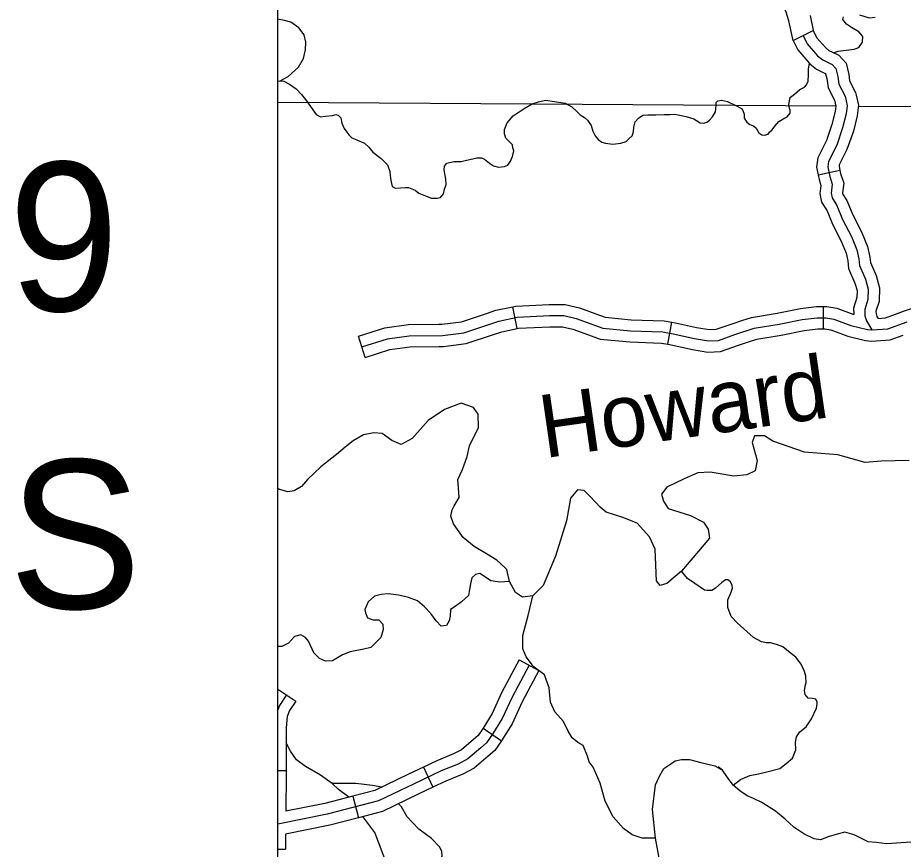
# Model space of a CAD drawing. Extents: x 8749 to 11879, y 13275 to 15339.
# Drawn here: x 9643.1 to 9762.1, y 14095.3 to 14207.1 of the extents above; entities that cross this region are included whole.
import ezdxf

# ---------------------------------------------------------------- set-up
doc = ezdxf.new("R2010")
doc.units = 0
for name, color, linetype in [('Level 32', 7, 'Continuous'), ('Level 35', 7, 'Continuous'), ('Level 45', 7, 'Continuous'), ('Level 46', 7, 'Continuous'), ('Level 5', 7, 'Continuous'), ('R_Draft', 7, 'Continuous')]:
    doc.layers.add(name, color=color, linetype=linetype)

msp = doc.modelspace()

# ---------------------------------------------------------------- linework, layer by layer
at = {"layer": 'Level 32'}
for p, q in [((9710.52, 14120.79), (9713.17, 14119.37)), ((9678.09, 14116.86), (9680.5, 14115.25)), ((9705.68, 14111.62), (9708.14, 14109.9)), ((9678.09, 14105.89), (9679.21, 14105.89)), ((9697.64, 14106.37), (9698.93, 14103.66)), ((9688.18, 14102.47), (9688.94, 14099.56)), ((9678.09, 14095.33), (9679.1, 14095.32))]:
    msp.add_line(p, q, dxfattribs=at)
for points in [[(9748.67, 14204.7), (9749.22, 14203.61)], [(9749.22, 14203.61), (9750.61, 14202), (9751.3, 14201.45), (9751.93, 14201.12), (9752.55, 14200.83), (9753.06, 14200.28), (9753.32, 14199.21), (9753.46, 14198.15), (9754.3, 14196.54), (9754.6, 14195.3), (9754.45, 14194.2), (9753.97, 14192.3), (9753.17, 14189.99), (9752.07, 14187.79), (9751.96, 14187.06), (9752.25, 14185.74), (9752.58, 14184.71), (9752.44, 14183.5), (9752.55, 14182.88), (9753.21, 14181.86), (9753.97, 14179.99), (9755.14, 14177.68), (9755.87, 14175.89), (9756.13, 14174.68), (9756.24, 14173.8), (9757.04, 14171.94), (9757.41, 14170.62), (9757.37, 14169.23), (9756.94, 14167.87), (9756.97, 14167.03), (9757.19, 14166.34), (9757.91, 14165.13)], [(9710.52, 14120.79), (9708.2, 14116.46), (9706.9, 14113.59), (9705.68, 14111.62), (9705.68, 14111.62)], [(9711.85, 14120.08), (9709.55, 14115.79), (9708.23, 14112.88), (9706.94, 14110.79), (9706.11, 14109.62), (9705.36, 14108.97), (9703.62, 14107.46), (9702.31, 14106.77), (9700.05, 14105.85), (9696.29, 14104.07), (9691.63, 14101.82), (9684.73, 14100.02), (9678.09, 14098.68)], [(9713.17, 14119.37), (9710.89, 14115.13), (9709.56, 14112.18), (9708.19, 14109.97), (9708.14, 14109.9)], [(9680.5, 14115.25), (9679.64, 14113.97), (9679.34, 14113.15), (9679.21, 14111.63), (9679.21, 14105.89)], [(9705.68, 14111.62), (9704.99, 14110.63), (9704.38, 14110.1), (9702.77, 14108.71), (9701.67, 14108.13), (9699.45, 14107.23), (9697.64, 14106.37)], [(9708.14, 14109.9), (9707.23, 14108.6), (9706.34, 14107.83), (9704.48, 14106.22), (9702.94, 14105.41), (9700.65, 14104.48), (9698.93, 14103.66)], [(9679.21, 14105.89), (9679.21, 14105.46), (9679.15, 14100.43)], [(9697.64, 14106.37), (9695.64, 14105.43), (9691.11, 14103.23), (9688.18, 14102.47)], [(9698.93, 14103.66), (9696.94, 14102.72), (9692.15, 14100.4), (9688.94, 14099.56)], [(9688.18, 14102.47), (9684.4, 14101.48), (9679.15, 14100.43)], [(9688.94, 14099.56), (9685.07, 14098.55), (9679.12, 14097.36)], [(9679.12, 14097.36), (9679.1, 14095.32)]]:
    msp.add_lwpolyline(points, dxfattribs=at)
at = {"layer": 'Level 35'}
for points in [[(9753.39, 14202.61), (9755.53, 14202.87), (9756.16, 14203.11), (9756.65, 14203.81), (9756.68, 14204.58), (9756.16, 14205.21), (9755.18, 14205.77), (9754.48, 14206.25), (9754, 14206.88), (9754.1, 14207.23)], [(9756.23, 14207.47), (9757.55, 14207.09), (9758.32, 14207.16)], [(9678.39, 14198.6), (9679.47, 14199.18), (9680.87, 14200.45), (9681.52, 14201.61), (9681.82, 14202.78), (9681.84, 14203.8), (9681.62, 14204.8), (9680.91, 14205.76), (9679.85, 14206.49), (9678.99, 14206.71), (9678.28, 14206.85), (9678.09, 14206.93)], [(9752.75, 14202.39), (9753.39, 14202.61)], [(9745.4, 14193.15), (9746.07, 14193.54), (9746.51, 14193.8), (9746.93, 14194.28), (9746.93, 14194.67), (9746.83, 14194.95), (9746.75, 14195.43), (9746.81, 14195.95), (9746.93, 14196.37), (9746.97, 14196.41), (9747.49, 14196.83), (9748.24, 14197.45), (9748.86, 14197.78), (9749.1, 14198.06), (9749.32, 14198.56), (9749.38, 14199.44), (9749.4, 14200.24), (9749.54, 14200.94)], [(9678.09, 14198.57), (9678.39, 14198.6), (9678.87, 14198.56), (9679.65, 14198.18), (9680.55, 14197.53), (9681.28, 14196.79), (9681.82, 14196.09), (9682.46, 14195.17)], [(9682.46, 14195.17), (9683, 14194.39), (9683.25, 14194.08), (9683.81, 14193.8), (9684.47, 14193.87), (9685.41, 14193.97), (9685.86, 14194.08), (9686.21, 14194.01), (9686.53, 14193.66), (9686.7, 14192.93), (9686.98, 14192.19), (9687.36, 14191.71), (9687.61, 14191.36), (9688.02, 14190.97), (9688.69, 14190.69), (9689.17, 14190.48), (9689.73, 14190.24), (9690.29, 14189.68), (9690.85, 14189.05), (9691.96, 14188.18), (9692.8, 14187.34), (9693.15, 14186.44), (9693.22, 14185.5), (9693.36, 14184.8), (9693.43, 14184.41), (9693.84, 14184.2), (9694.58, 14184.24), (9695.24, 14184.27), (9695.62, 14184.27), (9696.53, 14183.93), (9697.05, 14183.51), (9698.17, 14183.05), (9698.72, 14182.84), (9699.49, 14182.84), (9699.94, 14182.95), (9700.36, 14183.44), (9700.47, 14184.06), (9700.68, 14184.69), (9700.64, 14185.39), (9700.43, 14186.65), (9700.47, 14187.13), (9700.78, 14187.55), (9701.72, 14187.76), (9702.7, 14187.76), (9703.43, 14187.94), (9704.27, 14188.15), (9704.82, 14188.25), (9705.45, 14188.29), (9705.84, 14188.11), (9706.53, 14187.55), (9707.06, 14187.2), (9707.75, 14187.03), (9708.52, 14187.1), (9708.97, 14187.27), (9709.36, 14187.8), (9709.6, 14188.43), (9709.77, 14189.19), (9709.67, 14189.61), (9709.6, 14190.03), (9709.5, 14190.17), (9708.73, 14190.9), (9708.52, 14191.5), (9708.55, 14192.09), (9708.9, 14192.96), (9709.7, 14193.9), (9711.17, 14194.92), (9712.25, 14195.51), (9713.09, 14195.79), (9714.03, 14196.03)], [(9714.03, 14196.03), (9715.27, 14195.85), (9716.68, 14195.61), (9717.58, 14195.13), (9718.24, 14194.49), (9718.69, 14194.03), (9719.27, 14193.71), (9719.69, 14193.33), (9720.19, 14192.62), (9720.39, 14191.86), (9720.7, 14191.22), (9721.14, 14190.74), (9721.62, 14190.38), (9722.1, 14190.26), (9723.08, 14190.12), (9724.17, 14190.22), (9724.87, 14190.48), (9725.25, 14190.8), (9725.68, 14191.24), (9725.88, 14191.78), (9725.9, 14192.38), (9726.08, 14193.1), (9726.56, 14193.59), (9727.12, 14193.99), (9727.8, 14194.07), (9728.89, 14194.07), (9730.01, 14194.09), (9730.74, 14194.09), (9731.36, 14194.13), (9731.88, 14194.05), (9732.93, 14193.83), (9733.97, 14193.51), (9734.34, 14193.29), (9734.84, 14192.98), (9735.34, 14192.94), (9735.74, 14193.08), (9736.1, 14193.35), (9736.47, 14193.79), (9736.89, 14194.45), (9736.93, 14194.81)], [(9736.93, 14194.81), (9736.98, 14195.42), (9736.98, 14195.72), (9737.18, 14195.92), (9737.69, 14196), (9738.51, 14195.82), (9739.61, 14195.32), (9740.36, 14194.88), (9740.54, 14194.64), (9740.76, 14194.15), (9740.76, 14193.61), (9741.1, 14193.07), (9741.52, 14192.73), (9741.98, 14192.57), (9742.36, 14192.25), (9742.73, 14191.65), (9743.13, 14191.35), (9743.47, 14191.33), (9743.95, 14191.47), (9744.21, 14191.77), (9744.49, 14192.05), (9744.84, 14192.53), (9745.4, 14193.15)], [(9743.28, 14150.88), (9742.15, 14150.88), (9741.81, 14150.01), (9742.5, 14147.57), (9742.24, 14146.18), (9741.11, 14145.66), (9739.37, 14145.49), (9736.16, 14146.01), (9734.51, 14145.92), (9732.69, 14145.14), (9730.34, 14144.01), (9729.65, 14143.05), (9729.91, 14142.1), (9730.51, 14141.14), (9733.55, 14140.18), (9735.29, 14139.31), (9735.9, 14138.36), (9736.07, 14137.14), (9734.6, 14135.4), (9732.34, 14132.71), (9730.34, 14131.05), (9729.47, 14130.79), (9728.95, 14131.4), (9728.78, 14135.66), (9728, 14137.31), (9726.35, 14139.14), (9724.43, 14139.92), (9722.18, 14140.62), (9721.39, 14141.31), (9720.09, 14142.71), (9719.22, 14143.57), (9718.35, 14143.66), (9717.4, 14142.53), (9716.88, 14139.49), (9715.4, 14134.71), (9713.75, 14130.79), (9712.36, 14129.4), (9710.97, 14129.23), (9710.01, 14129.84), (9709.2, 14131.34), (9708.85, 14132.91), (9708.63, 14133.14), (9707.5, 14134.18), (9706.11, 14135.05), (9704.46, 14136.01), (9702.98, 14137.23), (9701.68, 14139.05), (9701.33, 14140.1), (9701.5, 14140.97), (9701.76, 14141.49), (9702.46, 14142.62), (9702.37, 14143.92), (9702.28, 14145.05), (9702.89, 14146.36), (9703.5, 14148.1), (9703.85, 14149.57), (9705.06, 14152.01), (9704.98, 14153.83), (9704.37, 14154.7), (9702.72, 14155.31), (9700.46, 14154.44), (9698.29, 14152.97), (9696.12, 14150.53), (9694.64, 14149.75), (9693.42, 14150.27), (9692.12, 14151.23), (9690.99, 14151.31), (9689.6, 14151.05)], [(9689.6, 14151.05), (9688.21, 14150.21), (9687.14, 14149.39), (9685.95, 14148.39), (9683.87, 14146.71), (9682.06, 14145.02), (9681.26, 14144.1), (9680.3, 14143.52), (9679.41, 14143.36), (9678.33, 14143.69), (9678.09, 14143.82)], [(9744.57, 14150.18), (9743.46, 14150.88), (9743.28, 14150.88)], [(9762.9, 14147.57), (9759.16, 14147.49), (9756.99, 14147.31), (9753.34, 14148.36), (9748.83, 14148.7), (9744.57, 14150.18)], [(9709.2, 14131.34), (9707.91, 14131.22), (9706.7, 14131.39), (9705.87, 14132), (9705.22, 14132.39), (9704.65, 14132.26), (9704.13, 14131.83), (9703.96, 14131), (9703.83, 14130.26), (9703.7, 14129.44), (9702.74, 14128.57), (9701.92, 14127.96), (9701.27, 14127.57), (9701.22, 14126.65), (9701.09, 14126.05), (9700.75, 14125.39), (9700.01, 14125.31), (9699.36, 14126.05), (9698.66, 14127), (9697.79, 14127.92), (9696.84, 14128.7), (9695.66, 14129.18), (9694.36, 14129.48), (9692.93, 14129.65), (9691.97, 14129.57), (9691.06, 14129.35), (9690.24, 14128.57), (9689.76, 14127.57)], [(9743.76, 14123.07), (9743.06, 14123.2), (9741.99, 14123.78), (9739.8, 14125.78), (9738.98, 14126.63), (9738.56, 14127.81), (9738.54, 14128.85), (9738.98, 14129.87), (9739.17, 14130.41), (9739.15, 14130.78), (9738.89, 14131.26), (9738.56, 14131.52), (9738.24, 14131.55), (9737.72, 14131.18), (9736.89, 14130.41), (9736.41, 14130.13), (9735.74, 14130.13), (9735.39, 14130.15), (9734.83, 14130.55), (9734.13, 14131.05), (9733.13, 14131.7), (9732.34, 14132.71)], [(9713.93, 14118.75), (9712.36, 14119.93), (9712.15, 14120.23), (9711.45, 14121.19), (9711.02, 14122.28), (9711.02, 14124.06), (9711.71, 14126.75), (9712.36, 14129.4)], [(9689.76, 14127.57), (9689.84, 14127.09), (9690.15, 14126.44), (9690.84, 14126.18), (9691.67, 14126.18), (9692.19, 14125.57), (9692.23, 14124.87), (9691.93, 14123.78), (9690.58, 14122.44), (9689.63, 14122.22), (9687.8, 14121.87), (9686.76, 14121.48), (9685.41, 14120.65), (9684.5, 14120.61), (9683.68, 14120.96), (9682.9, 14121.74), (9682.2, 14123.31), (9681.81, 14123.78), (9681.16, 14124.13), (9680.33, 14123.92), (9679.51, 14123.05), (9678.64, 14122.57), (9678.09, 14122.59)], [(9739.27, 14103.96), (9740.25, 14104.68), (9741.51, 14105.24), (9742.68, 14105.46), (9743.59, 14105.68), (9745.55, 14106.2), (9746.37, 14106.85), (9747.24, 14107.59), (9747.67, 14108.68), (9747.63, 14109.68), (9747.76, 14110.42), (9748.24, 14111.11), (9749.06, 14111.76), (9749.8, 14112.85), (9750.45, 14114.29), (9750.54, 14114.89), (9750.54, 14115.11), (9750.37, 14115.5), (9749.93, 14115.59), (9749.32, 14115.63), (9748.93, 14116.15), (9748.85, 14116.68), (9748.98, 14117.42), (9749.06, 14117.68), (9749.02, 14118.59), (9748.85, 14119.24), (9748.41, 14120.2), (9747.67, 14121.15), (9746.94, 14121.72), (9745.94, 14122.55), (9745.07, 14122.85), (9744.29, 14123.07), (9743.76, 14123.07)], [(9728.82, 14096.83), (9727.03, 14096.83), (9725.69, 14097.26), (9724.52, 14098.13), (9723.13, 14099.69), (9722.08, 14101.78), (9721.39, 14104.22), (9720.43, 14106.35), (9719.91, 14107.09), (9719.69, 14107.82), (9719.13, 14109.26), (9718.39, 14109.69), (9717.65, 14110.3), (9717.09, 14111.22), (9716.48, 14112.52), (9715.31, 14113.82), (9714.74, 14115.09), (9714.53, 14117.04), (9713.93, 14118.75)], [(9687.61, 14102.32), (9686.24, 14103.36), (9685.37, 14104.18), (9683.81, 14105.27), (9681.81, 14106.44), (9680.6, 14107.36), (9679.77, 14108.53), (9679.21, 14109.65)], [(9731.49, 14087.78), (9729.99, 14090.56), (9728.82, 14096.83), (9728.42, 14100.69), (9728.82, 14104), (9729.38, 14105.17), (9729.94, 14106.17), (9730.9, 14106.82), (9731.46, 14107.22), (9732.33, 14107.39), (9733.38, 14107.39), (9734.94, 14107), (9736.81, 14106.52), (9737.84, 14105.96)], [(9755.52, 14097.26), (9754.26, 14097.61), (9753.22, 14097.35), (9752.04, 14097), (9751, 14096.61), (9750.13, 14096.74), (9748.74, 14097.39), (9747.4, 14098.31), (9746.27, 14099.35), (9744.96, 14100.44), (9743.1, 14101.61), (9742.01, 14102.13), (9741.14, 14102.52), (9740.14, 14103.18), (9739.27, 14103.96), (9738.41, 14105.09), (9737.84, 14105.96), (9737.23, 14106.39)], [(9692.05, 14103.69), (9690.8, 14103.89), (9688.55, 14104.16), (9685.37, 14104.18)], [(9784.29, 14097.19), (9784.01, 14097.48), (9783.66, 14098.74), (9783.31, 14100.39), (9782.66, 14101.44), (9781.75, 14102.26), (9780.06, 14102.83), (9777.67, 14103), (9776.06, 14103.09), (9774.67, 14102.7), (9773.67, 14101.57), (9771.28, 14098.92), (9769.15, 14097.13), (9767.5, 14096.39), (9765.64, 14096.18), (9763.16, 14096.26), (9759.86, 14096.05), (9758.51, 14096.22), (9757.38, 14096.31), (9755.52, 14097.26)], [(9700.32, 14092.78), (9699.84, 14093.2), (9699.92, 14093.72), (9700.18, 14094.46), (9700.14, 14095.03), (9699.84, 14095.59), (9698.75, 14096.76), (9697.01, 14098.03), (9696.19, 14098.94), (9695.45, 14099.68), (9694.71, 14101.02), (9694.3, 14101.44)], [(9699.1, 14079.43), (9698.32, 14080.3), (9697.54, 14081.08), (9697.01, 14081.56), (9696.8, 14082.47), (9696.71, 14083.56), (9696.71, 14084.73), (9696.54, 14085.77), (9696.02, 14086.9), (9695.1, 14088.77), (9692.71, 14093.34), (9691.11, 14097.56), (9689.52, 14099.71)]]:
    msp.add_lwpolyline(points, dxfattribs=at)
at = {"layer": 'Level 45'}
for p, q in [((9747.33, 14204.03), (9750.01, 14205.37)), ((9750.67, 14185.98), (9753.6, 14186.63)), ((9710.26, 14165.32), (9709.66, 14168.26)), ((9751.39, 14165.27), (9751.39, 14168.27)), ((9730.49, 14163.22), (9731.03, 14166.17)), ((9689.82, 14161.43), (9688.91, 14164.29))]:
    msp.add_line(p, q, dxfattribs=at)
for points in [[(9750.01, 14205.37), (9750.48, 14204.45), (9751.65, 14203.09), (9752.13, 14202.71), (9752.6, 14202.46), (9753.45, 14202.06), (9754.43, 14201.01), (9754.79, 14199.49), (9754.91, 14198.62), (9755.72, 14197.07), (9755.81, 14196.69)], [(9747.33, 14204.03), (9747.96, 14202.77), (9749.57, 14200.91), (9750.48, 14200.19), (9751.25, 14199.78), (9751.65, 14199.59), (9751.69, 14199.54), (9751.84, 14198.94), (9752.01, 14197.69), (9752.89, 14196.02), (9752.89, 14196)], [(9755.81, 14196.69), (9756.12, 14195.37), (9755.92, 14193.92), (9755.41, 14191.87), (9754.55, 14189.41), (9753.52, 14187.34), (9753.49, 14187.12), (9753.6, 14186.63)], [(9752.89, 14196), (9753.07, 14195.22), (9752.97, 14194.48), (9752.53, 14192.73), (9751.78, 14190.58), (9750.62, 14188.25), (9750.44, 14187.01), (9750.67, 14185.98)], [(9750.67, 14185.98), (9750.81, 14185.35), (9751.06, 14184.57), (9750.92, 14183.46), (9751.12, 14182.33), (9751.87, 14181.16), (9752.61, 14179.36), (9753.78, 14177.06), (9754.22, 14175.98)], [(9753.6, 14186.63), (9753.7, 14186.14), (9754.11, 14184.86), (9753.95, 14183.55), (9753.97, 14183.44), (9754.54, 14182.55), (9755.34, 14180.62), (9756.51, 14178.31), (9757, 14177.11)], [(9757, 14177.11), (9757.31, 14176.33), (9757.61, 14174.93), (9757.7, 14174.2), (9758.46, 14172.44), (9758.92, 14170.8), (9758.87, 14168.97), (9758.45, 14167.67), (9758.46, 14167.3), (9758.57, 14166.95)], [(9754.22, 14175.98), (9754.44, 14175.45), (9754.65, 14174.43), (9754.78, 14173.41), (9755.63, 14171.44), (9755.91, 14170.43), (9755.88, 14169.49), (9755.42, 14168.08), (9755.46, 14167.21)], [(9699.71, 14165.89), (9700.12, 14165.89), (9702.74, 14166.23), (9706.11, 14167.35), (9707.36, 14167.78), (9709.66, 14168.26)], [(9709.66, 14168.26), (9710.05, 14168.34), (9714.56, 14168.57), (9716.71, 14168.57), (9718.61, 14168.1), (9720.83, 14167.3)], [(9740.54, 14166.43), (9741.72, 14166.81), (9745.17, 14167.37), (9748.3, 14168), (9750.46, 14168.27), (9751.39, 14168.27)], [(9751.39, 14168.27), (9751.86, 14168.27), (9753.18, 14168.05), (9755.46, 14167.21)], [(9761.09, 14167.26), (9762.13, 14167.64), (9765.01, 14168.6), (9766.45, 14168.6), (9768.25, 14168.11), (9771.09, 14167.31), (9772.11, 14167.06)], [(9689.37, 14162.86), (9692.8, 14163.95), (9695.73, 14164.36), (9700.23, 14164.39), (9703.08, 14164.76), (9706.59, 14165.93), (9707.76, 14166.33), (9710.24, 14166.85), (9714.6, 14167.07), (9716.53, 14167.07), (9718.18, 14166.66), (9721.73, 14165.38), (9725.46, 14165.02), (9729.81, 14164.87)], [(9720.83, 14167.3), (9722.06, 14166.86), (9725.55, 14166.51), (9729.97, 14166.36), (9731.03, 14166.17)], [(9729.81, 14164.87), (9731.21, 14164.61), (9734.07, 14163.99), (9735.97, 14163.66), (9737.28, 14163.73), (9739.48, 14164.5), (9742.07, 14165.35), (9745.44, 14165.89), (9748.55, 14166.52), (9750.56, 14166.77), (9751.73, 14166.77), (9752.79, 14166.59), (9755.09, 14165.75), (9757.29, 14165.2), (9757.91, 14165.13), (9760.03, 14165.27), (9762.62, 14166.22)], [(9758.57, 14166.95), (9758.73, 14166.69)], [(9758.73, 14166.69), (9759.71, 14166.75), (9761.09, 14167.26)], [(9688.91, 14164.29), (9692.47, 14165.42), (9695.62, 14165.86), (9699.71, 14165.89)], [(9699.74, 14162.89), (9700.33, 14162.89), (9703.41, 14163.29), (9707.07, 14164.51), (9708.16, 14164.88), (9710.26, 14165.32)], [(9710.26, 14165.32), (9710.43, 14165.35), (9714.63, 14165.57), (9716.35, 14165.57), (9717.74, 14165.23), (9719.81, 14164.48)], [(9731.03, 14166.17), (9731.51, 14166.08), (9734.35, 14165.46), (9736.06, 14165.17), (9736.99, 14165.22), (9739, 14165.93), (9740.54, 14166.43)], [(9719.81, 14164.48), (9721.39, 14163.91), (9725.36, 14163.52), (9729.65, 14163.37), (9730.49, 14163.22)], [(9741.47, 14163.57), (9742.43, 14163.88), (9745.71, 14164.42), (9748.79, 14165.04), (9750.65, 14165.27), (9751.39, 14165.27)], [(9751.39, 14165.27), (9751.6, 14165.27), (9752.4, 14165.13), (9754.65, 14164.31), (9757.02, 14163.72), (9757.87, 14163.62), (9760.34, 14163.79), (9762.12, 14164.44)], [(9730.49, 14163.22), (9730.92, 14163.14), (9733.78, 14162.52), (9735.88, 14162.15), (9737.58, 14162.25), (9739.96, 14163.08), (9741.47, 14163.57)], [(9689.82, 14161.43), (9693.14, 14162.49), (9695.84, 14162.86), (9699.74, 14162.89)]]:
    msp.add_lwpolyline(points, dxfattribs=at)
at = {"layer": 'Level 46'}
for points in [[(9747.33, 14204.03), (9746.74, 14206.67), (9746.37, 14207.84), (9745.38, 14209.98), (9744.73, 14211.56), (9744.2, 14212.98), (9743.43, 14214.85), (9742.01, 14216.82), (9740.91, 14218.15), (9739.65, 14218.85), (9737.77, 14219.39)], [(9750.1, 14205.19), (9749.65, 14207.42)], [(9679.25, 14116.08), (9678.3, 14114.65), (9678.09, 14114.08)]]:
    msp.add_lwpolyline(points, dxfattribs=at)
at = {"layer": 'Level 5'}
for points in [[(9753.07, 14195.2), (9678.09, 14195.69)], [(9787.48, 14194.98), (9756.09, 14195.18)]]:
    msp.add_lwpolyline(points, dxfattribs=at)
at = {"layer": 'R_Draft'}
msp.add_lwpolyline([(9678.09, 14456.3), (10959.72, 14456.3), (10959.72, 13439.87), (9678.09, 13439.87)], close=True, dxfattribs=at)

# ---------------------------------------------------------------- texts
at = {"layer": 'Level 35'}
msp.add_text('Howard', height=8.448, rotation=8.1767, dxfattribs=at).set_placement((9713.89, 14147.89))
at = {"layer": 'R_Draft'}
for s, p in [('9', (9641.88, 14167.68)), ('S', (9641.92, 14127.68))]:
    msp.add_text(s, height=20, dxfattribs=at).set_placement(p)

doc.saveas('drawing.dxf')
